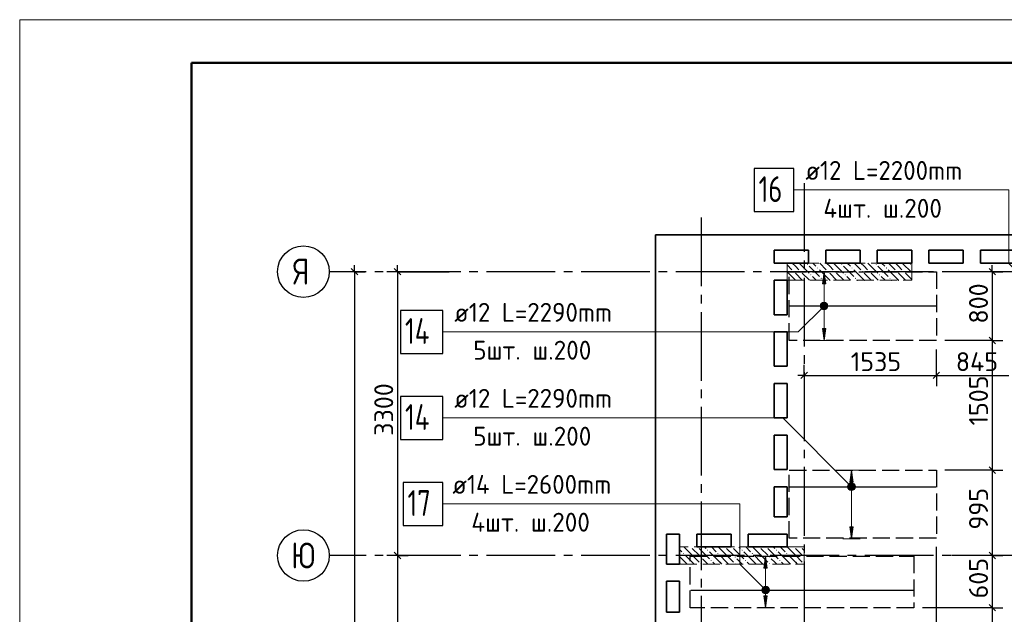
# Model space of a CAD drawing. Header units: millimetres. Extents: x 40580 to 1930067, y -240640 to 81020.
# Tile 345 of 656: x 1022172 to 1033623, y -205356 to -198443. Entities that reach past the tile are written whole.
import ezdxf

# ---------------------------------------------------------------- set-up
doc = ezdxf.new("R2010")
doc.units = ezdxf.units.MM
for name, pattern in [('______2', [270, 200, -70]), ('______5', [1100, 800, -100, 100, -100]), ('CENTER', [2, 1.25, -0.25, 0.25, -0.25])]:
    doc.linetypes.add(name, pattern=pattern)
for name, color, linetype, lineweight in [('Standard', 7, 'Continuous', 25), ('ДОП Верх по У', 7, 'Continuous', 25), ('ЖБ Перекрытие верхний уровень', 7, 'Continuous', 35), ('ОСИ', 7, 'CENTER', 15), ('Позиционная метка номер позиции', 7, 'Continuous', 13), ('Примечания', 7, 'Continuous', 13)]:
    doc.layers.add(name, color=color, linetype=linetype, lineweight=lineweight)
doc.layers.add('ЖБ Пилон', color=7, linetype='______2', lineweight=13, true_color=0xa0a0a0)
doc.styles.add('ISOCPEUR', font='isocpeur.ttf')

msp = doc.modelspace()

# ---------------------------------------------------------------- hatches: boundary and pattern name
at = {"layer": 'ДОП Верх по У', "linetype": 'Continuous', "lineweight": 13, "transparency": 33554687}
for points in [[(1031546.6, -201513), (1031526.6, -201373), (1031506.6, -201513)], [(1031489.1, -201773), (1031564.1, -201773), (1031558.9, -201754.2)], [(1031489.1, -201773), (1031558.9, -201754.2), (1031494.4, -201754.2)], [(1031494.4, -201754.2), (1031558.9, -201754.2), (1031545.4, -201740.7)], [(1031494.4, -201754.2), (1031545.4, -201740.7), (1031507.9, -201740.7)], [(1031507.9, -201740.7), (1031545.4, -201740.7), (1031526.6, -201735.5)], [(1031494.4, -201791.7), (1031564.1, -201773), (1031489.1, -201773)], [(1031494.4, -201791.7), (1031558.9, -201791.7), (1031564.1, -201773)], [(1031507.9, -201805.2), (1031558.9, -201791.7), (1031494.4, -201791.7)], [(1031507.9, -201805.2), (1031545.4, -201805.2), (1031558.9, -201791.7)], [(1031545.4, -201805.2), (1031507.9, -201805.2), (1031526.6, -201810.5)], [(1031865.6, -203820), (1031845.6, -203680), (1031825.6, -203820)], [(1031808.1, -203880), (1031883.1, -203880), (1031877.9, -203861.2)], [(1031808.1, -203880), (1031877.9, -203861.2), (1031813.4, -203861.2)], [(1031813.4, -203898.7), (1031883.1, -203880), (1031808.1, -203880)], [(1031813.4, -203861.2), (1031877.9, -203861.2), (1031864.4, -203847.7)], [(1031813.4, -203861.2), (1031864.4, -203847.7), (1031826.9, -203847.7)], [(1031813.4, -203898.7), (1031877.9, -203898.7), (1031883.1, -203880)], [(1031826.9, -203912.2), (1031877.9, -203898.7), (1031813.4, -203898.7)], [(1031826.9, -203847.7), (1031864.4, -203847.7), (1031845.6, -203842.5)], [(1031826.9, -203912.2), (1031864.4, -203912.2), (1031877.9, -203898.7)], [(1031864.4, -203912.2), (1031826.9, -203912.2), (1031845.6, -203917.5)], [(1030866.4, -204820), (1030846.4, -204680), (1030826.4, -204820)], [(1030808.9, -205080), (1030883.9, -205080), (1030878.6, -205061.2)], [(1030808.9, -205080), (1030878.6, -205061.2), (1030814.1, -205061.2)], [(1030814.1, -205098.7), (1030883.9, -205080), (1030808.9, -205080)], [(1030814.1, -205061.2), (1030878.6, -205061.2), (1030865.1, -205047.7)], [(1030814.1, -205061.2), (1030865.1, -205047.7), (1030827.6, -205047.7)], [(1030814.1, -205098.7), (1030878.6, -205098.7), (1030883.9, -205080)], [(1030827.6, -205047.7), (1030865.1, -205047.7), (1030846.4, -205042.5)], [(1030827.6, -205112.2), (1030878.6, -205098.7), (1030814.1, -205098.7)], [(1030827.6, -205112.2), (1030865.1, -205112.2), (1030878.6, -205098.7)], [(1030865.1, -205112.2), (1030827.6, -205112.2), (1030846.4, -205117.5)]]:
    msp.add_hatch(color=7, dxfattribs=at).paths.add_polyline_path(points)
for points in [[(1031546.6, -202033), (1031526.6, -202173), (1031506.6, -202033)], [(1031865.6, -204340), (1031845.6, -204480), (1031825.6, -204340)], [(1030866.4, -205140), (1030846.4, -205280), (1030826.4, -205140)]]:
    msp.add_hatch(color=7, dxfattribs=at).paths.add_polyline_path(points, flags=16)
at = {"layer": 'ЖБ Пилон', "linetype": 'Continuous', "lineweight": -3, "transparency": 33554687}
for points in [[(1031326.1, -201289.9), (1031332.6, -201283.4), (1031339.1, -201289.9), (1031332.6, -201296.3)], [(1031726.1, -201289.9), (1031732.6, -201283.4), (1031739.1, -201289.9), (1031732.6, -201296.3)], [(1032126.1, -201289.9), (1032132.6, -201283.4), (1032139.1, -201289.9), (1032132.6, -201296.3)], [(1032526.1, -201289.9), (1032532.6, -201283.4), (1032539.1, -201289.9), (1032532.6, -201296.3)], [(1031166.1, -201369.9), (1031172.6, -201363.4), (1031179.1, -201369.9), (1031172.6, -201376.4)], [(1031246.1, -201369.9), (1031252.6, -201363.4), (1031259.1, -201369.9), (1031252.6, -201376.4)], [(1031366.1, -201409.9), (1031372.6, -201403.4), (1031379.1, -201409.9), (1031372.6, -201416.4)], [(1031446.1, -201329.9), (1031452.6, -201323.4), (1031459.1, -201329.9), (1031452.6, -201336.4)], [(1031566.1, -201369.9), (1031572.6, -201363.4), (1031579.1, -201369.9), (1031572.6, -201376.4)], [(1031646.1, -201369.9), (1031652.6, -201363.4), (1031659.1, -201369.9), (1031652.6, -201376.4)], [(1031766.1, -201409.9), (1031772.6, -201403.4), (1031779.1, -201409.9), (1031772.6, -201416.4)], [(1031846.1, -201329.9), (1031852.6, -201323.4), (1031859.1, -201329.9), (1031852.6, -201336.4)], [(1031966.1, -201369.9), (1031972.6, -201363.4), (1031979.1, -201369.9), (1031972.6, -201376.4)], [(1032046.1, -201369.9), (1032052.6, -201363.4), (1032059.1, -201369.9), (1032052.6, -201376.4)], [(1032166.1, -201409.9), (1032172.6, -201403.4), (1032179.1, -201409.9), (1032172.6, -201416.4)], [(1032246.1, -201329.9), (1032252.6, -201323.4), (1032259.1, -201329.9), (1032252.6, -201336.4)], [(1032366.1, -201369.9), (1032372.6, -201363.4), (1032379.1, -201369.9), (1032372.6, -201376.4)], [(1032446.1, -201369.9), (1032452.6, -201363.4), (1032459.1, -201369.9), (1032452.6, -201376.4)], [(1031095.6, -201446.4), (1031099.1, -201449.9), (1031095.6, -201453.3)], [(1031486.1, -201449.9), (1031492.6, -201443.4), (1031499.1, -201449.9), (1031492.6, -201456.4)], [(1031886.1, -201449.9), (1031892.6, -201443.4), (1031899.1, -201449.9), (1031892.6, -201456.4)], [(1032286.1, -201449.9), (1032292.6, -201443.4), (1032299.1, -201449.9), (1032292.6, -201456.4)], [(1029976, -204573), (1029972.6, -204576.4), (1029969.2, -204573)], [(1030056, -204573), (1030052.6, -204576.4), (1030049.2, -204573)], [(1030166.1, -204609.9), (1030172.6, -204603.4), (1030179.1, -204609.9), (1030172.6, -204616.4)], [(1030376, -204573), (1030372.6, -204576.4), (1030369.2, -204573)], [(1030456, -204573), (1030452.6, -204576.4), (1030449.2, -204573)], [(1030566.1, -204609.9), (1030572.6, -204603.4), (1030579.1, -204609.9), (1030572.6, -204616.4)], [(1030776, -204573), (1030772.6, -204576.4), (1030769.2, -204573)], [(1030856, -204573), (1030852.6, -204576.4), (1030849.2, -204573)], [(1030966.1, -204609.9), (1030972.6, -204603.4), (1030979.1, -204609.9), (1030972.6, -204616.4)], [(1031176, -204573), (1031172.6, -204576.4), (1031169.2, -204573)], [(1031256, -204573), (1031252.6, -204576.4), (1031249.2, -204573)], [(1029886.1, -204649.9), (1029892.6, -204643.4), (1029899.1, -204649.9), (1029892.6, -204656.4)], [(1030086.1, -204689.9), (1030092.6, -204683.4), (1030099.1, -204689.9), (1030092.6, -204696.3)], [(1030206.1, -204729.9), (1030212.6, -204723.4), (1030219.1, -204729.9), (1030212.6, -204736.4)], [(1030286.1, -204649.9), (1030292.6, -204643.4), (1030299.1, -204649.9), (1030292.6, -204656.4)], [(1030486.1, -204689.9), (1030492.6, -204683.4), (1030499.1, -204689.9), (1030492.6, -204696.3)], [(1030606.1, -204729.9), (1030612.6, -204723.4), (1030619.1, -204729.9), (1030612.6, -204736.4)], [(1030686.1, -204649.9), (1030692.6, -204643.4), (1030699.1, -204649.9), (1030692.6, -204656.4)], [(1030886.1, -204689.9), (1030892.6, -204683.4), (1030899.1, -204689.9), (1030892.6, -204696.3)], [(1031006.1, -204729.9), (1031012.6, -204723.4), (1031019.1, -204729.9), (1031012.6, -204736.4)], [(1031086.1, -204649.9), (1031092.6, -204643.4), (1031099.1, -204649.9), (1031092.6, -204656.4)], [(1031286.1, -204689.9), (1031292.6, -204683.4), (1031295.6, -204686.4), (1031295.6, -204693.3), (1031292.6, -204696.3)], [(1030086.1, -204769.9), (1030092.6, -204763.4), (1030099.1, -204769.9), (1030096, -204773), (1030089.2, -204773)], [(1030486.1, -204769.9), (1030492.6, -204763.4), (1030499.1, -204769.9), (1030496, -204773), (1030489.2, -204773)], [(1030886.1, -204769.9), (1030892.6, -204763.4), (1030899.1, -204769.9), (1030896, -204773), (1030889.2, -204773)], [(1031286.1, -204769.9), (1031292.6, -204763.4), (1031295.6, -204766.4), (1031295.6, -204773), (1031289.2, -204773)]]:
    msp.add_hatch(color=7, dxfattribs=at).paths.add_polyline_path(points, flags=16)
at = {"layer": 'Позиционная метка номер позиции', "linetype": 'Continuous', "lineweight": 13, "transparency": 33554687}
for points in [[(1031483.4, -201761.5), (1031558.5, -201804.8), (1031494.8, -201741.2)], [(1031483.4, -201784.4), (1031538.1, -201816.3), (1031483.4, -201761.5)], [(1031483.4, -201761.5), (1031538.1, -201816.3), (1031558.5, -201804.8)], [(1031494.8, -201741.2), (1031569.9, -201784.4), (1031515.2, -201729.7)], [(1031494.8, -201741.2), (1031558.5, -201804.8), (1031569.9, -201784.4)], [(1031515.2, -201729.7), (1031569.9, -201784.4), (1031569.9, -201761.5)], [(1031515.2, -201729.7), (1031569.9, -201761.5), (1031538.1, -201729.7)], [(1031538.1, -201729.7), (1031569.9, -201761.5), (1031558.5, -201741.2)], [(1031515.2, -201816.3), (1031483.4, -201784.4), (1031494.8, -201804.8)], [(1031483.4, -201784.4), (1031515.2, -201816.3), (1031538.1, -201816.3)], [(1031802.4, -203861.5), (1031834.2, -203829.7), (1031813.8, -203841.2)], [(1031834.2, -203829.7), (1031802.4, -203861.5), (1031802.4, -203884.4)], [(1031834.2, -203829.7), (1031802.4, -203884.4), (1031857.1, -203829.7)], [(1031857.1, -203829.7), (1031802.4, -203884.4), (1031813.8, -203904.8)], [(1031857.1, -203829.7), (1031813.8, -203904.8), (1031877.5, -203841.2)], [(1031877.5, -203841.2), (1031813.8, -203904.8), (1031834.2, -203916.3)], [(1031877.5, -203841.2), (1031834.2, -203916.3), (1031888.9, -203861.5)], [(1031888.9, -203861.5), (1031834.2, -203916.3), (1031857.1, -203916.3)], [(1031888.9, -203861.5), (1031857.1, -203916.3), (1031888.9, -203884.4)], [(1031888.9, -203884.4), (1031857.1, -203916.3), (1031877.5, -203904.8)], [(1030814.6, -205104.8), (1030857.8, -205029.7), (1030803.1, -205084.4)], [(1030803.1, -205084.4), (1030857.8, -205029.7), (1030834.9, -205029.7)], [(1030803.1, -205084.4), (1030834.9, -205029.7), (1030803.1, -205061.5)], [(1030803.1, -205061.5), (1030834.9, -205029.7), (1030814.6, -205041.2)], [(1030814.6, -205104.8), (1030878.2, -205041.2), (1030857.8, -205029.7)], [(1030834.9, -205116.3), (1030878.2, -205041.2), (1030814.6, -205104.8)], [(1030834.9, -205116.3), (1030889.6, -205061.5), (1030878.2, -205041.2)], [(1030857.8, -205116.3), (1030889.6, -205061.5), (1030834.9, -205116.3)], [(1030857.8, -205116.3), (1030889.6, -205084.4), (1030889.6, -205061.5)], [(1030889.6, -205084.4), (1030857.8, -205116.3), (1030878.2, -205104.8)]]:
    msp.add_hatch(color=7, dxfattribs=at).paths.add_polyline_path(points)

# ---------------------------------------------------------------- linework, layer by layer
at = {"layer": 'Standard', "color": 7, "linetype": 'Continuous', "lineweight": -3, "transparency": 33554687}
for p, q in [((1026065.6, -201373), (1026065.6, -201298)), ((1026565.6, -201373), (1026565.6, -201298)), ((1033482.6, -201373), (1033482.6, -201298)), ((1033482.6, -202173), (1033482.6, -203680)), ((1031295.6, -202579), (1031220.6, -202579)), ((1032832.6, -202579), (1033675.6, -202579)), ((1033482.6, -203680), (1033482.6, -204673)), ((1026565.6, -204673), (1026565.6, -207973)), ((1033482.6, -204673), (1033482.6, -205280)), ((1033482.6, -205280), (1033482.6, -207973))]:
    msp.add_line(p, q, dxfattribs=at)
at = {"layer": 'Standard', "color": 251, "linetype": 'Continuous', "lineweight": -3, "true_color": 0x656565, "transparency": 33554687}
for p, q in [((1026065.6, -201373), (1025940.6, -201373)), ((1026065.6, -201373), (1026190.6, -201373)), ((1026065.6, -201373), (1026065.6, -201373)), ((1026565.6, -201373), (1026440.6, -201373)), ((1026565.6, -201373), (1026690.6, -201373)), ((1026565.6, -201373), (1027165.6, -201373)), ((1033482.6, -201373), (1032932.6, -201373)), ((1033482.6, -201373), (1033357.6, -201373)), ((1033482.6, -201373), (1033607.6, -201373)), ((1033482.6, -202173), (1033357.6, -202173)), ((1033482.6, -202173), (1033607.6, -202173)), ((1031295.6, -202579), (1031295.6, -202454)), ((1032832.6, -202579), (1032832.6, -202454)), ((1031295.6, -202579), (1031295.6, -202704)), ((1031295.6, -202579), (1031295.6, -202579)), ((1032832.6, -202579), (1032832.6, -202704)), ((1033482.6, -203680), (1033357.6, -203680)), ((1033482.6, -203680), (1033607.6, -203680)), ((1026565.6, -204673), (1026440.6, -204673)), ((1026565.6, -204673), (1026690.6, -204673)), ((1026565.6, -204673), (1026565.6, -204673)), ((1033482.6, -204673), (1033357.6, -204673)), ((1033482.6, -204673), (1033607.6, -204673)), ((1033482.6, -205280), (1033357.6, -205280)), ((1033482.6, -205280), (1033607.6, -205280))]:
    msp.add_line(p, q, dxfattribs=at)
at = {"layer": 'Standard', "color": 7, "linetype": 'Continuous', "lineweight": 25, "transparency": 33554687}
for p, q in [((1026028.1, -201335.5), (1026103.1, -201410.5)), ((1026528.1, -201335.5), (1026603.1, -201410.5)), ((1033445.1, -201335.5), (1033520.1, -201410.5)), ((1033445.1, -202135.5), (1033520.1, -202210.5)), ((1031258.1, -202616.5), (1031333.1, -202541.5)), ((1032795.1, -202616.5), (1032870.1, -202541.5)), ((1033445.1, -203642.5), (1033520.1, -203717.5)), ((1026528.1, -204635.5), (1026603.1, -204710.5)), ((1033445.1, -204635.5), (1033520.1, -204710.5)), ((1033445.1, -205242.5), (1033520.1, -205317.5))]:
    msp.add_line(p, q, dxfattribs=at)
at = {"layer": 'Standard', "color": 7, "linetype": 'Continuous', "lineweight": 13, "transparency": 33554687}
msp.add_lwpolyline([(1022171.6, -240443), (1051871.6, -240443), (1051871.6, -198443), (1022171.6, -198443), (1022171.6, -240443)], close=True, dxfattribs=at)
at = {"layer": 'Standard', "color": 7, "linetype": 'Continuous', "lineweight": 50, "transparency": 33554687}
msp.add_lwpolyline([(1024171.6, -198943), (1051371.6, -198943), (1051371.6, -239943), (1024171.6, -239943), (1024171.6, -198943)], close=True, dxfattribs=at)
at = {"layer": 'Standard', "color": 7, "linetype": 'Continuous', "lineweight": -3, "transparency": 33554687}
for points in [[(1026065.6, -201373), (1026065.6, -212302.6), (1026065.6, -212302.6), (1026065.6, -222413)], [(1026565.6, -201373), (1026565.6, -203383.4), (1026565.6, -203383.4), (1026565.6, -204673)], [(1033482.6, -201373), (1033482.6, -202078.6), (1033482.6, -202078.6), (1033482.6, -202173)], [(1031295.6, -202579), (1032204.7, -202579), (1032204.7, -202579), (1032548.6, -202579), (1032548.6, -202579), (1032687.5, -202579), (1032687.5, -202579), (1032832.6, -202579)]]:
    msp.add_lwpolyline(points, dxfattribs=at)
at = {"layer": 'Standard', "color": 251, "linetype": 'Continuous', "lineweight": -3, "true_color": 0x656565, "transparency": 33554687}
for points in [[(1033482.6, -202173), (1033465.6, -202173), (1033465.6, -202173), (1033465.6, -202173), (1033465.6, -202173), (1033465.6, -202173), (1033465.6, -202173), (1033465.6, -202173), (1033465.6, -202173), (1033465.6, -202173), (1033465.6, -202173), (1033465.6, -202173), (1033465.6, -202173), (1033465.6, -202173), (1033465.6, -202173), (1033465.6, -202173), (1033465.6, -202173), (1033465.6, -202173), (1033465.6, -202173), (1033465.6, -202173), (1033465.6, -202173), (1033465.6, -202173), (1033465.6, -202173), (1033465.6, -202173), (1033465.6, -202173), (1033465.6, -202173), (1033465.6, -202173), (1033465.6, -202173), (1033465.6, -202173), (1033465.6, -202173), (1033465.6, -202173), (1033465.6, -202173), (1033465.6, -202173), (1033465.6, -202173), (1033465.6, -202173), (1032932.6, -202173)], [(1032832.6, -202579), (1032832.6, -202562), (1032832.6, -202562), (1032832.6, -202562), (1032832.6, -202562), (1032832.6, -202562), (1032832.6, -202562), (1032832.6, -202562), (1032832.6, -202562), (1032832.6, -202562), (1032832.6, -202562), (1032832.6, -202562), (1032832.6, -202562), (1032832.6, -202562), (1032832.6, -202562), (1032832.6, -202562), (1032832.6, -202562), (1032832.6, -202351), (1032832.6, -202351), (1032832.6, -202279)], [(1033482.6, -203680), (1033465.6, -203680), (1033465.6, -203680), (1033465.6, -203680), (1033465.6, -203680), (1033465.6, -203680), (1033465.6, -203680), (1033465.6, -203680), (1033465.6, -203680), (1033465.6, -203680), (1033465.6, -203680), (1033465.6, -203680), (1033465.6, -203680), (1033465.6, -203680), (1033465.6, -203680), (1033465.6, -203680), (1033465.6, -203680), (1033465.6, -203680), (1033465.6, -203680), (1033465.6, -203680), (1033465.6, -203680), (1033465.6, -203680), (1033465.6, -203680), (1033465.6, -203680), (1033465.6, -203680), (1033465.6, -203680), (1033465.6, -203680), (1033465.6, -203680), (1033465.6, -203680), (1033465.6, -203680), (1033465.6, -203680), (1033465.6, -203680), (1033465.6, -203680), (1032932.6, -203680)], [(1032832.6, -205825.5), (1032832.6, -205808.5), (1032832.6, -205808.5), (1032832.6, -205808.5), (1032832.6, -205808.5), (1032832.6, -205808.5), (1032832.6, -205808.5), (1032832.6, -205380.5), (1032832.6, -205380.5), (1032832.6, -204573)], [(1033482.6, -204673), (1033465.6, -204673), (1033465.6, -204673), (1033465.6, -204673), (1033465.6, -204673), (1033465.6, -204673), (1033465.6, -204673), (1033465.6, -204673), (1033465.6, -204673), (1033465.6, -204673), (1033465.6, -204673), (1033465.6, -204673), (1033465.6, -204673), (1033465.6, -204673), (1033465.6, -204673), (1033465.6, -204673), (1033465.6, -204673), (1033465.6, -204673), (1033465.6, -204673), (1033465.6, -204673), (1033465.6, -204673), (1033465.6, -204673), (1033465.6, -204673), (1033465.6, -204673), (1033465.6, -204673), (1033465.6, -204673), (1033465.6, -204673), (1033465.6, -204673), (1033465.6, -204673), (1033465.6, -204673), (1033465.6, -204673), (1033008.8, -204673)], [(1033482.6, -205280), (1033465.6, -205280), (1033465.6, -205280), (1033465.6, -205280), (1033465.6, -205280), (1033465.6, -205280), (1033465.6, -205280), (1033465.6, -205280), (1033465.6, -205280), (1033465.6, -205280), (1033465.6, -205280), (1033465.6, -205280), (1033465.6, -205280), (1033465.6, -205280), (1033465.6, -205280), (1033465.6, -205280), (1033465.6, -205280), (1033465.6, -205280), (1033465.6, -205280), (1033465.6, -205280), (1033465.6, -205280), (1033465.6, -205280), (1033465.6, -205280), (1033465.6, -205280), (1033465.6, -205280), (1033465.6, -205280), (1033465.6, -205280), (1033465.6, -205280), (1033465.6, -205280), (1032670.6, -205280)]]:
    msp.add_lwpolyline(points, dxfattribs=at)
at = {"layer": 'ДОП Верх по У', "color": 7, "linetype": 'Continuous', "lineweight": 13, "transparency": 33554687}
for p, q in [((1031289.6, -200423), (1033375.6, -200423)), ((1027206.2, -202073), (1029292.2, -202073)), ((1027206.2, -203073), (1029292.2, -203073)), ((1027184.2, -204073), (1029292.2, -204073))]:
    msp.add_line(p, q, dxfattribs=at)
at = {"layer": 'ДОП Верх по У', "color": 251, "linetype": 'Continuous', "lineweight": 13, "true_color": 0x494949, "transparency": 33554687}
for p, q in [((1031526.6, -201373), (1031426.6, -201373)), ((1031526.6, -201373), (1031506.6, -201513)), ((1031546.6, -201513), (1031526.6, -201373)), ((1031526.6, -201373), (1031626.6, -201373)), ((1031526.6, -201373), (1031526.6, -201373)), ((1031506.6, -201513), (1031546.6, -201513)), ((1031526.6, -201743), (1031526.6, -201513)), ((1031489.1, -201773), (1031489.1, -201773)), ((1031526.6, -202033), (1031526.6, -201803)), ((1031564.1, -201773), (1031564.1, -201773)), ((1031526.6, -202173), (1031506.6, -202033)), ((1031506.6, -202033), (1031546.6, -202033)), ((1031546.6, -202033), (1031526.6, -202173)), ((1031526.6, -202173), (1031426.6, -202173)), ((1031526.6, -202173), (1031626.6, -202173)), ((1031526.6, -202173), (1031526.6, -202173)), ((1031845.6, -203680), (1031745.6, -203680)), ((1031845.6, -203680), (1031825.6, -203820)), ((1031865.6, -203820), (1031845.6, -203680)), ((1031845.6, -203680), (1031945.6, -203680)), ((1031845.6, -203680), (1031845.6, -203680)), ((1031825.6, -203820), (1031865.6, -203820)), ((1031845.6, -203850), (1031845.6, -203820)), ((1031808.1, -203880), (1031808.1, -203880)), ((1031845.6, -204340), (1031845.6, -203910)), ((1031883.1, -203880), (1031883.1, -203880)), ((1031845.6, -204480), (1031825.6, -204340)), ((1031825.6, -204340), (1031865.6, -204340)), ((1031865.6, -204340), (1031845.6, -204480)), ((1031845.6, -204480), (1031745.6, -204480)), ((1031845.6, -204480), (1031945.6, -204480)), ((1031845.6, -204480), (1031845.6, -204480)), ((1030846.4, -204680), (1030746.4, -204680)), ((1030846.4, -204680), (1030826.4, -204820)), ((1030866.4, -204820), (1030846.4, -204680)), ((1030846.4, -204680), (1030946.4, -204680)), ((1030846.4, -204680), (1030846.4, -204680)), ((1030826.4, -204820), (1030866.4, -204820)), ((1030846.4, -205050), (1030846.4, -204820)), ((1030808.9, -205080), (1030808.9, -205080)), ((1030883.9, -205080), (1030883.9, -205080)), ((1030846.4, -205280), (1030826.4, -205140)), ((1030826.4, -205140), (1030866.4, -205140)), ((1030846.4, -205140), (1030846.4, -205110)), ((1030866.4, -205140), (1030846.4, -205280)), ((1030846.4, -205280), (1030746.4, -205280)), ((1030846.4, -205280), (1030946.4, -205280)), ((1030846.4, -205280), (1030846.4, -205280))]:
    msp.add_line(p, q, dxfattribs=at)
at = {"layer": 'ДОП Верх по У', "color": 7, "linetype": 'Continuous', "lineweight": -3, "transparency": 33554687}
for p, q in [((1032826.6, -201773), (1031126.6, -201773)), ((1032826.6, -203880), (1031126.6, -203880)), ((1032563.6, -205080), (1029977.6, -205080))]:
    msp.add_line(p, q, dxfattribs=at)
at = {"layer": 'ДОП Верх по У', "color": 7, "linetype": 'Continuous', "lineweight": 25, "transparency": 33554687}
for points in [[(1030715.6, -200673), (1031175.6, -200673), (1031175.6, -200173), (1030715.6, -200173), (1030715.6, -200673)], [(1026602.2, -202323), (1027092.2, -202323), (1027092.2, -201823), (1026602.2, -201823), (1026602.2, -202323)], [(1026602.2, -203323), (1027092.2, -203323), (1027092.2, -202823), (1026602.2, -202823), (1026602.2, -203323)], [(1026632.2, -204323), (1027092.2, -204323), (1027092.2, -203823), (1026632.2, -203823), (1026632.2, -204323)]]:
    msp.add_lwpolyline(points, dxfattribs=at)
at = {"layer": 'ДОП Верх по У', "color": 251, "linetype": 'Continuous', "lineweight": 13, "true_color": 0x494949, "transparency": 33554687}
for centre in [(1031526.6, -201773), (1031845.6, -203880), (1030846.4, -205080)]:
    msp.add_circle(centre, 37.5, dxfattribs=at)
at = {"layer": 'ЖБ Перекрытие верхний уровень', "transparency": 33554687}
for p, q in [((1044525.6, -200943), (1029565.6, -200943)), ((1029565.6, -200943), (1029565.6, -222513)), ((1030945.6, -201273), (1030945.6, -201123)), ((1030945.6, -201123), (1031345.6, -201123)), ((1031345.6, -201123), (1031345.6, -201273)), ((1031545.6, -201273), (1031545.6, -201123)), ((1031545.6, -201123), (1031945.6, -201123)), ((1031945.6, -201123), (1031945.6, -201273)), ((1032145.6, -201273), (1032145.6, -201123)), ((1032145.6, -201123), (1032545.6, -201123)), ((1032545.6, -201123), (1032545.6, -201273)), ((1032745.6, -201273), (1032745.6, -201123)), ((1032745.6, -201123), (1033145.6, -201123)), ((1033145.6, -201123), (1033145.6, -201273)), ((1033345.6, -201273), (1033345.6, -201123)), ((1033345.6, -201123), (1033745.6, -201123)), ((1031345.6, -201273), (1030945.6, -201273)), ((1031945.6, -201273), (1031545.6, -201273)), ((1032545.6, -201273), (1032145.6, -201273)), ((1033145.6, -201273), (1032745.6, -201273)), ((1033745.6, -201273), (1033345.6, -201273)), ((1030945.6, -201873), (1030945.6, -201473)), ((1030945.6, -201473), (1031095.6, -201473)), ((1031095.6, -201473), (1031095.6, -201873)), ((1031095.6, -201873), (1030945.6, -201873)), ((1030945.6, -202473), (1030945.6, -202073)), ((1030945.6, -202073), (1031095.6, -202073)), ((1031095.6, -202073), (1031095.6, -202473)), ((1031095.6, -202473), (1030945.6, -202473)), ((1030945.6, -203073), (1030945.6, -202673)), ((1030945.6, -202673), (1031095.6, -202673)), ((1031095.6, -202673), (1031095.6, -203073)), ((1031095.6, -203073), (1030945.6, -203073)), ((1030945.6, -203673), (1030945.6, -203273)), ((1030945.6, -203273), (1031095.6, -203273)), ((1031095.6, -203273), (1031095.6, -203673)), ((1031095.6, -203673), (1030945.6, -203673)), ((1030945.6, -204223), (1030945.6, -203873)), ((1030945.6, -203873), (1031095.6, -203873)), ((1031095.6, -203873), (1031095.6, -204223)), ((1031095.6, -204223), (1030945.6, -204223)), ((1029695.6, -204773), (1029695.6, -204423)), ((1029695.6, -204423), (1029845.6, -204423)), ((1029845.6, -204423), (1029845.6, -204773)), ((1030045.6, -204573), (1030045.6, -204423)), ((1030045.6, -204423), (1030445.6, -204423)), ((1030445.6, -204423), (1030445.6, -204573)), ((1030645.6, -204573), (1030645.6, -204423)), ((1030645.6, -204423), (1031095.6, -204423)), ((1031095.6, -204423), (1031095.6, -204573)), ((1030445.6, -204573), (1030045.6, -204573)), ((1031095.6, -204573), (1030645.6, -204573)), ((1029845.6, -204773), (1029695.6, -204773)), ((1029695.6, -205333), (1029695.6, -204973)), ((1029695.6, -204973), (1029845.6, -204973)), ((1029845.6, -204973), (1029845.6, -205333)), ((1029845.6, -205333), (1029695.6, -205333))]:
    msp.add_line(p, q, dxfattribs=at)
at = {"layer": 'ЖБ Пилон', "color": 253, "linetype": '______2', "lineweight": 13, "true_color": 0xa0a0a0, "transparency": 33554687}
for p, q in [((1032545.6, -201273), (1031095.6, -201273)), ((1031095.6, -201273), (1031095.6, -201473)), ((1032545.6, -201473), (1032545.6, -201273)), ((1031095.6, -201473), (1032545.6, -201473)), ((1031295.6, -204573), (1029845.6, -204573)), ((1029845.6, -204573), (1029845.6, -204773)), ((1031295.6, -204773), (1031295.6, -204573)), ((1029845.6, -204773), (1031295.6, -204773))]:
    msp.add_line(p, q, dxfattribs=at)
at = {"layer": 'ЖБ Пилон', "color": 9, "linetype": 'Continuous', "lineweight": -3, "true_color": 0xc7c7c7, "transparency": 33554687}
for p, q in [((1031095.6, -201292.9), (1031152.6, -201349.9)), ((1031192.6, -201309.9), (1031155.7, -201273)), ((1031232.6, -201349.9), (1031192.6, -201309.9)), ((1031235.7, -201273), (1031352.6, -201389.9)), ((1031352.6, -201309.9), (1031472.6, -201429.9)), ((1031395.7, -201273), (1031432.6, -201309.9)), ((1031475.7, -201273), (1031552.6, -201349.9)), ((1031592.6, -201309.9), (1031555.7, -201273)), ((1031632.6, -201349.9), (1031592.6, -201309.9)), ((1031635.7, -201273), (1031752.6, -201389.9)), ((1031752.6, -201309.9), (1031872.6, -201429.9)), ((1031795.7, -201273), (1031832.6, -201309.9)), ((1031875.7, -201273), (1031952.6, -201349.9)), ((1031992.6, -201309.9), (1031955.7, -201273)), ((1032032.6, -201349.9), (1031992.6, -201309.9)), ((1032035.7, -201273), (1032152.6, -201389.9)), ((1032152.6, -201309.9), (1032272.6, -201429.9)), ((1032195.7, -201273), (1032232.6, -201309.9)), ((1032275.7, -201273), (1032352.6, -201349.9)), ((1032392.6, -201309.9), (1032355.7, -201273)), ((1032432.6, -201349.9), (1032392.6, -201309.9)), ((1032435.7, -201273), (1032545.6, -201382.9)), ((1031192.6, -201469.9), (1031095.6, -201372.9)), ((1031192.6, -201389.9), (1031272.6, -201469.9)), ((1031272.6, -201389.9), (1031355.7, -201473)), ((1031592.6, -201469.9), (1031472.6, -201349.9)), ((1031592.6, -201389.9), (1031672.6, -201469.9)), ((1031672.6, -201389.9), (1031755.7, -201473)), ((1031992.6, -201469.9), (1031872.6, -201349.9)), ((1031992.6, -201389.9), (1032072.6, -201469.9)), ((1032072.6, -201389.9), (1032155.7, -201473)), ((1032392.6, -201469.9), (1032272.6, -201349.9)), ((1032392.6, -201389.9), (1032472.6, -201469.9)), ((1032472.6, -201389.9), (1032545.6, -201462.9)), ((1031112.6, -201469.9), (1031115.7, -201473)), ((1031192.6, -201469.9), (1031195.7, -201473)), ((1031435.7, -201473), (1031392.6, -201429.9)), ((1031512.6, -201469.9), (1031515.7, -201473)), ((1031592.6, -201469.9), (1031595.7, -201473)), ((1031835.7, -201473), (1031792.6, -201429.9)), ((1031912.6, -201469.9), (1031915.7, -201473)), ((1031992.6, -201469.9), (1031995.7, -201473)), ((1032235.7, -201473), (1032192.6, -201429.9)), ((1032312.6, -201469.9), (1032315.7, -201473)), ((1032392.6, -201469.9), (1032395.7, -201473)), ((1029845.6, -204602.9), (1029872.6, -204629.9)), ((1029992.6, -204669.9), (1029895.7, -204573)), ((1029992.6, -204589.9), (1030072.6, -204669.9)), ((1030072.6, -204589.9), (1030192.6, -204709.9)), ((1030135.7, -204573), (1030152.6, -204589.9)), ((1030312.6, -204749.9), (1030192.6, -204629.9)), ((1030215.7, -204573), (1030272.6, -204629.9)), ((1030392.6, -204669.9), (1030295.7, -204573)), ((1030392.6, -204589.9), (1030472.6, -204669.9)), ((1030472.6, -204589.9), (1030592.6, -204709.9)), ((1030535.7, -204573), (1030552.6, -204589.9)), ((1030712.6, -204749.9), (1030592.6, -204629.9)), ((1030615.7, -204573), (1030672.6, -204629.9)), ((1030792.6, -204669.9), (1030695.7, -204573)), ((1030792.6, -204589.9), (1030872.6, -204669.9)), ((1030872.6, -204589.9), (1030992.6, -204709.9)), ((1030935.7, -204573), (1030952.6, -204589.9)), ((1031112.6, -204749.9), (1030992.6, -204629.9)), ((1031015.7, -204573), (1031072.6, -204629.9)), ((1031192.6, -204669.9), (1031095.7, -204573)), ((1031192.6, -204589.9), (1031272.6, -204669.9)), ((1031272.6, -204589.9), (1031295.6, -204612.9)), ((1029912.6, -204749.9), (1029845.6, -204682.9)), ((1029912.6, -204669.9), (1029992.6, -204749.9)), ((1029992.6, -204669.9), (1030072.6, -204749.9)), ((1030152.6, -204749.9), (1030112.6, -204709.9)), ((1030312.6, -204669.9), (1030392.6, -204749.9)), ((1030392.6, -204669.9), (1030472.6, -204749.9)), ((1030552.6, -204749.9), (1030512.6, -204709.9)), ((1030712.6, -204669.9), (1030792.6, -204749.9)), ((1030792.6, -204669.9), (1030872.6, -204749.9)), ((1030952.6, -204749.9), (1030912.6, -204709.9)), ((1031112.6, -204669.9), (1031192.6, -204749.9)), ((1031192.6, -204669.9), (1031272.6, -204749.9)), ((1029845.6, -204762.9), (1029855.7, -204773)), ((1029912.6, -204749.9), (1029935.7, -204773)), ((1029992.6, -204749.9), (1030015.7, -204773)), ((1030175.7, -204773), (1030152.6, -204749.9)), ((1030232.6, -204749.9), (1030255.7, -204773)), ((1030312.6, -204749.9), (1030335.7, -204773)), ((1030392.6, -204749.9), (1030415.7, -204773)), ((1030575.7, -204773), (1030552.6, -204749.9)), ((1030632.6, -204749.9), (1030655.7, -204773)), ((1030712.6, -204749.9), (1030735.7, -204773)), ((1030792.6, -204749.9), (1030815.7, -204773)), ((1030975.7, -204773), (1030952.6, -204749.9)), ((1031032.6, -204749.9), (1031055.7, -204773)), ((1031112.6, -204749.9), (1031135.7, -204773)), ((1031192.6, -204749.9), (1031215.7, -204773))]:
    msp.add_line(p, q, dxfattribs=at)
at = {"layer": 'ОСИ', "color": 8, "linetype": '______5', "lineweight": -3, "transparency": 33554687}
for p, q in [((1031295.6, -200343), (1031295.6, -224513)), ((1030095.6, -200743), (1030095.6, -224513)), ((1044900.8, -201373), (1025771.6, -201373)), ((1044900.8, -204673), (1025771.6, -204673))]:
    msp.add_line(p, q, dxfattribs=at)
at = {"layer": 'ОСИ', "color": 7, "linetype": 'Continuous', "lineweight": -3, "transparency": 33554687}
for centre in [(1025471.6, -201373), (1025471.6, -204673)]:
    msp.add_circle(centre, 300, dxfattribs=at)
at = {"layer": 'Позиционная метка номер позиции', "color": 7, "linetype": 'Continuous', "lineweight": 13, "transparency": 33554687}
for p, q in [((1031494.8, -201741.2), (1031494.8, -201741.2)), ((1031558.5, -201741.2), (1031558.5, -201741.2)), ((1031494.8, -201804.8), (1031494.8, -201804.8)), ((1031558.5, -201804.8), (1031558.5, -201804.8)), ((1031813.8, -203841.2), (1031813.8, -203841.2)), ((1031813.8, -203904.8), (1031813.8, -203904.8)), ((1031877.5, -203841.2), (1031877.5, -203841.2)), ((1031877.5, -203904.8), (1031877.5, -203904.8)), ((1030814.6, -205041.2), (1030814.6, -205041.2)), ((1030878.2, -205041.2), (1030878.2, -205041.2)), ((1030814.6, -205104.8), (1030814.6, -205104.8)), ((1030878.2, -205104.8), (1030878.2, -205104.8))]:
    msp.add_line(p, q, dxfattribs=at)
for points in [[(1034170.6, -201773), (1033675.6, -201278), (1033675.6, -200423), (1031175.6, -200423)], [(1027092.2, -202073), (1031226.6, -202073), (1031526.6, -201773)], [(1027092.2, -203073), (1031045.6, -203073), (1031845.6, -203873)], [(1030846.4, -205073), (1030546.4, -204773), (1030546.4, -204073), (1027092.2, -204073)]]:
    msp.add_lwpolyline(points, dxfattribs=at)
for centre in [(1031526.6, -201773), (1031845.6, -203873), (1030846.4, -205073)]:
    msp.add_circle(centre, 45, dxfattribs=at)
at = {"layer": 'Примечания', "color": 7, "linetype": '______2', "lineweight": -3, "transparency": 33554687}
for p, q in [((1031120.6, -201373), (1032832.6, -201373)), ((1031120.6, -202173), (1031120.6, -201373)), ((1032832.6, -201373), (1032832.6, -202173)), ((1032832.6, -202173), (1031120.6, -202173)), ((1031120.6, -203680), (1032832.6, -203680)), ((1031120.6, -204473), (1031120.6, -203680)), ((1032832.6, -203680), (1032832.6, -204473)), ((1032832.6, -204473), (1031120.6, -204473)), ((1029970.6, -204680), (1032570.6, -204680)), ((1029970.6, -205280), (1029970.6, -204680)), ((1032570.6, -204680), (1032570.6, -205280)), ((1032570.6, -205280), (1029970.6, -205280))]:
    msp.add_line(p, q, dxfattribs=at)

# ---------------------------------------------------------------- texts
at = {"layer": 'Standard', "color": 7, "linetype": 'Continuous', "lineweight": 25, "transparency": 33554687, "char_height": 220, "attachment_point": 7, "rotation": 90, "style": 'ISOCPEUR'}
for s, insert, width in [('800', (1033432.6, -201976.3), 531.967), ('1505', (1033432.6, -203161), 594.589), ('3300', (1026515.6, -203281), 641.482), ('995', (1033432.6, -204371.9), 516.396), ('605', (1033432.6, -205171.9), 516.396)]:
    msp.add_mtext(s, dxfattribs=dict(at, insert=insert, width=width))
at = {"layer": 'Standard', "color": 7, "linetype": 'Continuous', "lineweight": 25, "transparency": 33554687, "char_height": 220, "attachment_point": 7, "style": 'ISOCPEUR'}
for s, insert, width in [('1535', (1031837.5, -202529), 579.012), ('845', (1033058.7, -202529), 516.396)]:
    msp.add_mtext(s, dxfattribs=dict(at, insert=insert, width=width))
at = {"layer": 'ДОП Верх по У', "color": 7, "linetype": 'Continuous', "lineweight": 13, "transparency": 33554687, "attachment_point": 7, "style": 'ISOCPEUR'}
for s, insert, char_height, width in [('\\W0.96;ø12 L=2200mm ', (1031309.6, -200305.7), 220, 2152.025), ('\\W0.75;16', (1030765.6, -200563), 300, 472.649), ('\\W0.97;4шт. ш.200 ', (1031518.6, -200745.7), 220, 1735.063), ('\\W0.96;ø12 L=2290mm ', (1027226.2, -201955.7), 220, 2152.012), ('\\W0.76;14', (1026652.2, -202213), 300, 504.559), ('\\W0.97;5шт. ш.200 ', (1027446.2, -202395.7), 220, 1713.203), ('\\W0.96;ø12 L=2290mm ', (1027226.2, -202955.7), 220, 2152.012), ('\\W0.76;14', (1026652.2, -203213), 300, 504.559), ('\\W0.97;5шт. ш.200 ', (1027446.2, -203395.7), 220, 1713.203), ('\\W0.96;ø14 L=2600mm ', (1027204.2, -203955.7), 220, 2173.894), ('\\W0.75;17', (1026682.2, -204213), 300, 472.649), ('\\W0.97;4шт. ш.200 ', (1027424.2, -204395.7), 220, 1735.063)]:
    msp.add_mtext(s, dxfattribs=dict(at, insert=insert, char_height=char_height, width=width))
at = {"layer": 'ОСИ', "color": 7, "linetype": 'Continuous', "lineweight": 25, "transparency": 33554687, "char_height": 300, "attachment_point": 7, "style": 'ISOCPEUR'}
for s, insert, width in [('\\W0.80;Я', (1025351.6, -201523), 359.83), ('\\W0.83;Ю', (1025329.1, -204823), 408.875)]:
    msp.add_mtext(s, dxfattribs=dict(at, insert=insert, width=width))

doc.saveas('drawing.dxf')
